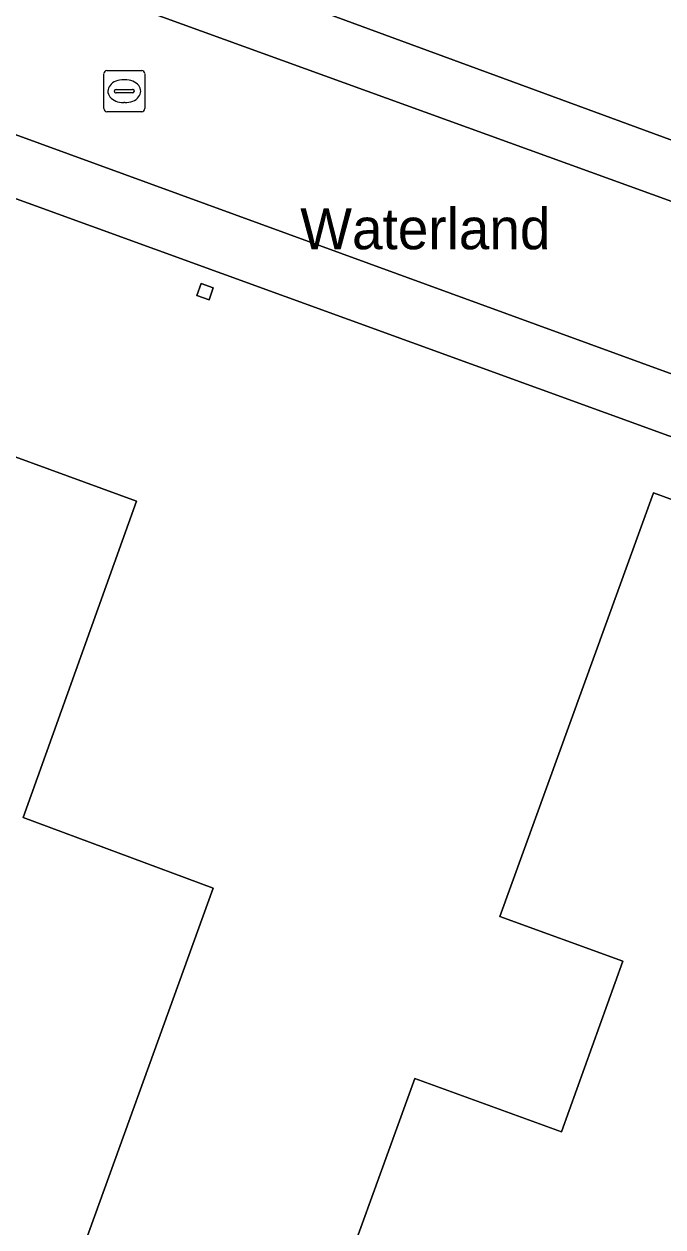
# Model space of a CAD drawing. Extents: x 155275 to 156265, y 382654 to 383635.
# Drawn here: x 156001.6 to 156017.16, y 382910.94 to 382940.23 of the extents above; entities that cross this region are included whole.
import ezdxf

# ---------------------------------------------------------------- set-up
doc = ezdxf.new("R2010")
doc.units = 0
for name, color, linetype in [('IMGEO_Erf', 7, 'Continuous'), ('IMGEO_Kolk', 7, 'Continuous'), ('IMGEO_Muur', 7, 'Continuous'), ('IMGEO_Openbare_ruimte_label', 7, 'Continuous'), ('IMGEO_Pand', 7, 'Continuous'), ('IMGEO_Rijbaan_lokaal_open', 7, 'Continuous'), ('IMGEO_Voetpad_open', 7, 'Continuous')]:
    doc.layers.add(name, color=color, linetype=linetype)

msp = doc.modelspace()

# ---------------------------------------------------------------- linework, layer by layer
at = {"layer": 'IMGEO_Erf'}
msp.add_lwpolyline([(156045.075, 382959.998), (156041.929, 382961.201), (156013.02, 382971.678), (156002.893, 382944.069), (156002.495, 382942.881), (156019.157, 382936.752), (156019.126, 382936.628), (156034.624, 382930.96), (156034.689, 382931.086), (156052.26, 382924.735), (156049.961, 382918.346), (156000.148, 382936.433), (155991.066, 382911.384), (156005.755, 382906.062), (156030.725, 382896.891), (156056.081, 382887.309), (156064.322, 382900.379)], dxfattribs=at)
for points in [[(156006.107, 382933.523), (156005.804, 382933.628), (156005.913, 382933.918), (156006.201, 382933.81)], [(156001.575, 382920.914), (156006.205, 382919.194), (156002.476, 382908.888), (155992.594, 382912.482), (155999.171, 382930.5), (156004.338, 382928.616)], [(156016.594, 382905.302), (156013.305, 382906.495), (156008.788, 382908.133), (156011.118, 382914.558), (156014.689, 382913.26), (156016.185, 382917.415), (156013.186, 382918.501), (156016.924, 382928.822), (156020.451, 382927.532), (156024.191, 382926.163), (156019.714, 382913.858), (156018.849, 382914.172), (156018.073, 382912.063), (156018.947, 382911.744)]]:
    msp.add_lwpolyline(points, close=True, dxfattribs=at)
at = {"layer": 'IMGEO_Kolk'}
for p, q in [((156003.615, 382939.1), (156004.467, 382939.1)), ((156003.54, 382938.174), (156003.54, 382939.026)), ((156004.028, 382938.88), (156004.053, 382938.88)), ((156004.541, 382939.026), (156004.541, 382938.174)), ((156003.799, 382938.594), (156003.799, 382938.606)), ((156004.237, 382938.557), (156003.839, 382938.557)), ((156003.842, 382938.643), (156004.24, 382938.643)), ((156004.283, 382938.606), (156004.283, 382938.594)), ((156004.051, 382938.32), (156004.026, 382938.32)), ((156004.467, 382938.1), (156003.615, 382938.1))]:
    msp.add_line(p, q, dxfattribs=at)
for points in [[(156003.615, 382939.1), (156004.467, 382939.1)], [(156003.54, 382938.174), (156003.54, 382939.026)], [(156004.541, 382939.026), (156004.541, 382938.174)], [(156004.467, 382938.1), (156003.615, 382938.1)]]:
    msp.add_lwpolyline(points, dxfattribs=at)
for centre, radius, start, end in [((156003.617, 382939.024), 0.0765, 91.552, 178.448), ((156003.617, 382939.024), 0.0765, 91.552, 178.448), ((156004.465, 382939.024), 0.0765, 1.552, 88.448), ((156004.465, 382939.024), 0.0765, 1.552, 88.448), ((156003.839, 382938.603), 0.0403, 85.8775, 175.7526), ((156003.836, 382938.593), 0.0366, 178.938, 274.7102), ((156004.24, 382938.6), 0.043, 264.8664, 352.4533), ((156004.244, 382938.605), 0.0386, 1.7309, 96.639), ((156003.617, 382938.176), 0.0765, 181.552, 268.448), ((156003.617, 382938.176), 0.0765, 181.552, 268.448), ((156004.465, 382938.176), 0.0765, 271.552, 358.448), ((156004.465, 382938.176), 0.0765, 271.552, 358.448)]:
    msp.add_arc(centre, radius, start, end, dxfattribs=at)
for centre, major_axis, ratio, start_param, end_param in [((156004.027, 382938.6), (-0.387, 0.002), 0.722429, 4.712389, 7.853982), ((156004.052, 382938.6), (-0.39, 0.002), 0.717154, 1.570796, 4.712389)]:
    msp.add_ellipse(centre, major_axis=major_axis, ratio=ratio, start_param=start_param, end_param=end_param, dxfattribs=at)
at = {"layer": 'IMGEO_Muur'}
for points in [[(156006.107, 382933.523), (156005.804, 382933.628), (156005.913, 382933.918)], [(156005.913, 382933.918), (156006.201, 382933.81), (156006.107, 382933.523)]]:
    msp.add_lwpolyline(points, dxfattribs=at)
at = {"layer": 'IMGEO_Pand'}
for points in [[(156006.201, 382933.81), (156005.913, 382933.918), (156005.804, 382933.628), (156006.107, 382933.523)], [(156001.575, 382920.914), (156004.338, 382928.616), (155999.171, 382930.5), (155992.594, 382912.482), (156002.476, 382908.888), (156006.205, 382919.194)], [(156024.191, 382926.163), (156020.451, 382927.532), (156016.924, 382928.822), (156013.186, 382918.501), (156016.185, 382917.415), (156014.689, 382913.26), (156011.118, 382914.558), (156008.788, 382908.133), (156013.305, 382906.495), (156016.594, 382905.302), (156018.947, 382911.744), (156018.073, 382912.063), (156018.849, 382914.172), (156019.714, 382913.858)]]:
    msp.add_lwpolyline(points, close=True, dxfattribs=at)
at = {"layer": 'IMGEO_Rijbaan_lokaal_open'}
msp.add_lwpolyline([(156001.977, 382941.499), (155999.771, 382942.298), (155998.373, 382938.644), (156000.688, 382937.8), (156049.274, 382920.082), (156050.619, 382923.878)], close=True, dxfattribs=at)
at = {"layer": 'IMGEO_Voetpad_open'}
msp.add_lwpolyline([(156000.688, 382937.8), (156000.148, 382936.433), (156049.961, 382918.346), (156052.26, 382924.735), (156034.689, 382931.086), (156034.624, 382930.96), (156019.126, 382936.628), (156019.157, 382936.752), (156002.495, 382942.881), (156001.977, 382941.499), (156050.619, 382923.878), (156049.274, 382920.082)], close=True, dxfattribs=at)

# ---------------------------------------------------------------- texts
at = {"layer": 'IMGEO_Openbare_ruimte_label'}
msp.add_text('Waterland', height=1, dxfattribs=at).set_placement((156008.324, 382934.751))

doc.saveas('drawing.dxf')
